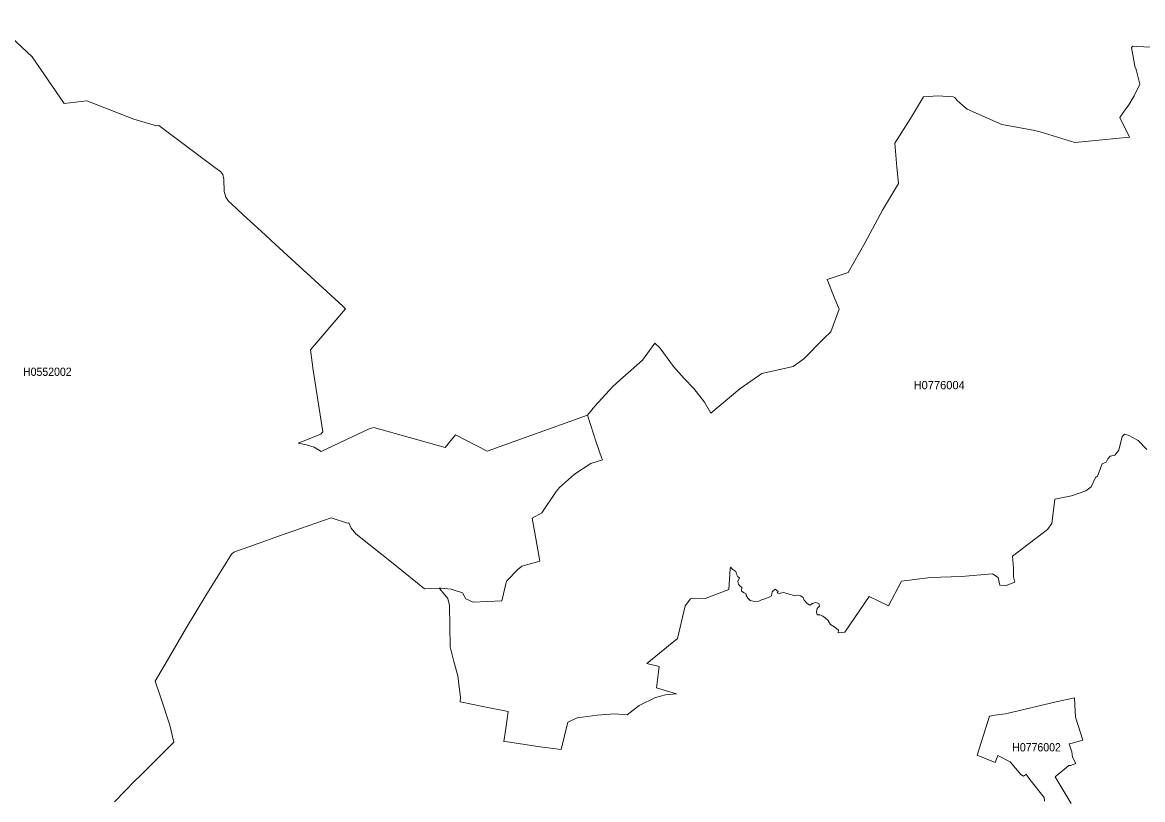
# Model space of a CAD drawing. Extents: x 369010 to 739155, y 6377141 to 6616555.
# Drawn here: x 481540 to 495056, y 6535866 to 6545240 of the extents above; entities that cross this region are included whole.
import ezdxf
from ezdxf.enums import TextEntityAlignment as Align

# ---------------------------------------------------------------- set-up
doc = ezdxf.new("R2010")
doc.units = 0
doc.header["$LTSCALE"] = 40
doc.layers.add('1', color=7, linetype='Continuous', lineweight=13)
doc.layers.add('2', color=7, linetype='Continuous')

msp = doc.modelspace()

# ---------------------------------------------------------------- linework, layer by layer
at = {"layer": '1'}
for points in [[(481210.5, 6545240.42), (481656.03, 6544823.35), (482042.65, 6544263.61), (482316.73, 6544293.24), (482884.24, 6544072.13), (483158.64, 6543992.19), (483185.29, 6543997.81), (483863.36, 6543488.72), (483932.87, 6543439.74), (483956.7, 6543407.79), (483970.28, 6543347.72), (483974.08, 6543202.73), (483993.78, 6543131.73), (484025.55, 6543085.23), (484063.12, 6543053.78), (484198.01, 6542922.87), (484336.7, 6542797.75), (484469.1, 6542677.75), (484540.93, 6542609.73), (485404.86, 6541815.81), (485437.47, 6541784.86), (485014.77, 6541289.18), (485046.05, 6541045.55), (485164.55, 6540302.44), (485140.39, 6540271.99), (484867.8, 6540164.08), (484967.11, 6540145.87), (485059.62, 6540116.75), (485145.19, 6540066.27), (485724.95, 6540337.2), (485781.39, 6540352.75), (486642.5, 6540112.94), (486764.81, 6540264.38), (487145.47, 6540070.74), (488358.12, 6540501.38), (488446, 6540613.09), (488664.63, 6540850.43), (488749.2, 6540924.74), (489020.13, 6541165.88), (489171.74, 6541370.44), (489229.17, 6541316.65), (489395, 6541091.9), (489522.44, 6540943.94), (489639.45, 6540825.43), (489769.54, 6540659.6), (489848.15, 6540526.7), (490194.55, 6540818.65), (490461.01, 6541005.17), (490838.69, 6541091.56), (490967.45, 6541180.94), (491211.41, 6541428.86), (491292.5, 6541509.13), (491396.61, 6541781.72), (491342.49, 6541904.52), (491249.8, 6542139.2), (491504.85, 6542223.94), (491709.9, 6542586.73), (491915.96, 6542974.01), (492109.1, 6543295.75), (492092.05, 6543494.19), (492068.22, 6543782.16), (492257.23, 6544082.06), (492411.31, 6544342.89), (492590.72, 6544352.99), (492700.12, 6544344.88), (492769.96, 6544342.89)], [(485046.05, 6541045.55), (485014.77, 6541289.18), (485437.47, 6541784.86), (485404.86, 6541815.81), (484540.93, 6542609.73), (484469.1, 6542677.75), (484336.7, 6542797.75), (484198.01, 6542922.87), (484063.12, 6543053.78), (484025.55, 6543085.23), (483993.78, 6543131.73), (483974.08, 6543202.73), (483970.28, 6543347.72), (483956.7, 6543407.79), (483932.87, 6543439.74), (483863.36, 6543488.72), (483185.29, 6543997.81), (483158.64, 6543992.19), (482884.24, 6544072.13), (482316.73, 6544293.24), (482042.65, 6544263.61), (481656.03, 6544823.35), (481210.5, 6545240.42)], [(492769.96, 6544342.89), (492791.97, 6544334.28), (492814.31, 6544304), (492888.13, 6544239.45), (492938.28, 6544193.77), (493357.5, 6544007.08), (493736, 6543941.38), (493818.59, 6543922.01), (494236.32, 6543793.75), (494898.17, 6543855.32), (494779.34, 6544094.14), (494812.61, 6544140.81), (494890.06, 6544244.58), (494952.46, 6544356.13), (495022.8, 6544496.97), (494974.31, 6544688.79), (494965.04, 6544694.42), (494921.18, 6544936.55), (494941.54, 6544954.92), (494977.62, 6544949.63), (495250.2, 6544939.2)], [(495250.2, 6544939.2), (494977.62, 6544949.63), (494941.54, 6544954.92), (494921.18, 6544936.55), (494965.04, 6544694.42), (494974.31, 6544688.79), (495022.8, 6544496.97), (494952.46, 6544356.13)], [(494952.46, 6544356.13), (494890.06, 6544244.58), (494812.61, 6544140.81), (494779.34, 6544094.14), (494898.17, 6543855.32), (494236.32, 6543793.75), (493818.59, 6543922.01), (493736, 6543941.38), (493357.5, 6544007.08), (492938.28, 6544193.77), (492888.13, 6544239.45), (492814.31, 6544304), (492791.97, 6544334.28), (492769.96, 6544342.89), (492700.12, 6544344.88), (492590.72, 6544352.99), (492411.31, 6544342.89), (492257.23, 6544082.06), (492068.22, 6543782.16), (492092.05, 6543494.19), (492109.1, 6543295.75), (491915.96, 6542974.01), (491709.9, 6542586.73), (491504.85, 6542223.94), (491249.8, 6542139.2), (491342.49, 6541904.52), (491396.61, 6541781.72), (491292.5, 6541509.13), (491211.41, 6541428.86), (490967.45, 6541180.94), (490838.69, 6541091.56), (490461.01, 6541005.17), (490194.55, 6540818.65), (489848.15, 6540526.7), (489769.54, 6540659.6), (489639.45, 6540825.43), (489522.44, 6540943.94), (489395, 6541091.9), (489229.17, 6541316.65), (489171.74, 6541370.44), (489020.13, 6541165.88), (488749.2, 6540924.74), (488664.63, 6540850.43), (488446, 6540613.09), (488358.12, 6540501.38)], [(482650.38, 6535839.46), (482781.46, 6535973.68), (482889.53, 6536082.26), (482967.98, 6536159.55), (483239.24, 6536431.8), (483368.01, 6536557.58), (483318.69, 6536762.48), (483206.31, 6537104.9), (483141.93, 6537293.74), (483317.03, 6537595.46), (483521.26, 6537941.36), (483751.15, 6538325.83), (484063.95, 6538824.49), (484089.11, 6538851.47), (484384.86, 6538954.41), (484630.14, 6539044.61), (484896.6, 6539134.81), (485263.86, 6539266.06), (485463.78, 6539200.35), (485477.19, 6539203.16), (485507.81, 6539140.6), (485564.41, 6539073.08), (485719.98, 6538947.96), (486033.28, 6538698.71), (486389.28, 6538407.75), (486567.7, 6538416.52), (486592.69, 6538417.68), (486712.84, 6538404.28), (486761.34, 6538389.55), (486851.53, 6538360.42), (486890.1, 6538285.61), (486979.64, 6538249.03), (487323.55, 6538261.78), (487382.47, 6538502.09), (487517.85, 6538643.26), (487567.34, 6538680.67), (487782.49, 6538743.39), (487721.92, 6539083.5), (487688.49, 6539260.1), (487808.64, 6539325.14), (487981.76, 6539583), (488021.81, 6539630), (488202.71, 6539789.88), (488397.18, 6539918.64), (488538.02, 6539963.99), (488530.9, 6539978.72), (488466.36, 6540166.07), (488358.12, 6540501.38), (487145.47, 6540070.74), (486764.81, 6540264.38), (486642.5, 6540112.94), (485781.39, 6540352.75), (485724.95, 6540337.2), (485145.19, 6540066.27), (485059.62, 6540116.75), (484967.11, 6540145.87), (484867.8, 6540164.08), (485140.39, 6540271.99), (485164.55, 6540302.44), (485046.05, 6541045.55)], [(488358.12, 6540501.38), (488466.36, 6540166.07), (488530.9, 6539978.72), (488538.02, 6539963.99), (488397.18, 6539918.64), (488202.71, 6539789.88), (488021.81, 6539630), (487981.76, 6539583), (487808.64, 6539325.14), (487688.49, 6539260.1), (487721.92, 6539083.5), (487782.49, 6538743.39), (487567.34, 6538680.67), (487517.85, 6538643.26), (487382.47, 6538502.09), (487323.55, 6538261.78), (486979.64, 6538249.03), (486890.1, 6538285.61), (486851.53, 6538360.42), (486761.34, 6538389.55), (486712.84, 6538404.28), (486592.69, 6538417.68), (486567.7, 6538416.52), (486570.34, 6538413.38), (486575.97, 6538406.59), (486671.63, 6538293.22), (486693.15, 6538208.65), (486700.43, 6537708.17), (486743.3, 6537533.56), (486791.62, 6537358.95), (486808.01, 6537221.25), (486824.39, 6537104.9), (486823.23, 6537046.98), (487137.03, 6536980.28), (487400.02, 6536927.15), (487376.35, 6536752.38), (487361.78, 6536644.8), (487347.72, 6536567.84), (487391.08, 6536561.39), (487788.45, 6536503.46), (488038.53, 6536469.7), (488122.61, 6536798.89), (488232.5, 6536852.35), (488474.8, 6536885.94), (488684.16, 6536899.35), (488838.41, 6536886.6), (488981.41, 6536999.48), (489179.35, 6537097.62), (489300.5, 6537131.05), (489432.57, 6537142.31), (489192.26, 6537214.96), (489224.03, 6537471.5), (489073.26, 6537508.57), (489443.49, 6537807.3), (489536.01, 6538204.02), (489599.56, 6538288.75), (489776.82, 6538291.4), (490062.48, 6538399.81), (490080.85, 6538651.04), (490083, 6538670.74), (490112.63, 6538640.45), (490147.05, 6538619.27), (490154.99, 6538585.01), (490170.88, 6538553.23), (490192.07, 6538539.99), (490173.53, 6538494.97), (490178.83, 6538465.84), (490192.07, 6538449.96), (490221.03, 6538423.64), (490215.07, 6538381.77), (490246.68, 6538361.74), (490270.68, 6538346.85), (490273.16, 6538327.81), (490293.19, 6538296.86), (490320.83, 6538267.74), (490374.12, 6538255.82), (490423.61, 6538257.81), (490458.36, 6538273.86), (490496.26, 6538288.75), (490540.78, 6538303.82), (490577.69, 6538323.84), (490586.13, 6538373.33), (490623.04, 6538402.46), (490660.11, 6538375.98), (490645.38, 6538359.76), (490671.86, 6538353.8), (490703.81, 6538360.75), (490725.32, 6538364.72), (490792.52, 6538345.85), (490850.77, 6538328.81), (490890, 6538331.79), (490927.07, 6538323.84), (490962.16, 6538303.82), (490973.41, 6538269.72), (491007.34, 6538232.81), (491041.43, 6538210.8), (491072.71, 6538230.5), (491107.14, 6538243.74), (491149.34, 6538233.15), (491155.47, 6538200.87)], [(491155.47, 6538200.87), (491128.16, 6538172.41), (491123.03, 6538132.68), (491128.16, 6538092.96), (491164.9, 6538094.78), (491196.51, 6538079.72), (491226.8, 6538058.87), (491257.09, 6538031.73), (491290.85, 6537977.77), (491330.07, 6537954.77), (491361.52, 6537931.76), (491384.85, 6537907.76), (491381.88, 6537876.48), (491461.32, 6537885.75), (491758.56, 6538315.24), (491991.76, 6538203.52), (492145.84, 6538502.25), (492495.88, 6538546.28), (492870.75, 6538555.22), (493243.46, 6538589.14), (493312.48, 6538546.44), (493332.67, 6538453.27), (493411.12, 6538447.8), (493512.91, 6538488.85), (493497.68, 6538554.39), (493497.68, 6538658.99), (493487.09, 6538803.64), (493910.28, 6539125.21), (493961.26, 6539197.54), (493998.66, 6539489.49), (494196.93, 6539529.7), (494371.21, 6539588.62), (494435.42, 6539639.6), (494486.4, 6539751.98), (494513.21, 6539768.19), (494566.67, 6539915.49), (494615, 6539936.84), (494636.35, 6539977.06), (494665.81, 6540009.33), (494722.08, 6540019.93), (494770.4, 6540078.85), (494807.81, 6540245.01), (494837.27, 6540274.47), (494882.95, 6540263.71), (495000.79, 6540196.85), (495107.87, 6540089.6)], [(495107.87, 6540089.6), (495000.79, 6540196.85), (494882.95, 6540263.71), (494837.27, 6540274.47), (494807.81, 6540245.01), (494770.4, 6540078.85), (494722.08, 6540019.93), (494665.81, 6540009.33), (494636.35, 6539977.06), (494615, 6539936.84), (494566.67, 6539915.49), (494513.21, 6539768.19), (494486.4, 6539751.98), (494435.42, 6539639.6), (494371.21, 6539588.62), (494196.93, 6539529.7), (493998.66, 6539489.49), (493961.26, 6539197.54), (493910.28, 6539125.21), (493487.09, 6538803.64), (493497.68, 6538658.99), (493497.68, 6538554.39), (493512.91, 6538488.85), (493411.12, 6538447.8), (493332.67, 6538453.27), (493312.48, 6538546.44), (493243.46, 6538589.14), (492870.75, 6538555.22), (492495.88, 6538546.28), (492145.84, 6538502.25), (491991.76, 6538203.52), (491758.56, 6538315.24), (491461.32, 6537885.75)], [(491461.32, 6537885.75), (491381.88, 6537876.48), (491384.85, 6537907.76), (491361.52, 6537931.76), (491330.07, 6537954.77), (491290.85, 6537977.77), (491257.09, 6538031.73), (491226.8, 6538058.87), (491196.51, 6538079.72), (491164.9, 6538094.78), (491128.16, 6538092.96), (491123.03, 6538132.68), (491128.16, 6538172.41), (491155.47, 6538200.87), (491149.34, 6538233.15), (491107.14, 6538243.74), (491072.71, 6538230.5), (491041.43, 6538210.8), (491007.34, 6538232.81), (490973.41, 6538269.72), (490962.16, 6538303.82), (490927.07, 6538323.84), (490890, 6538331.79), (490850.77, 6538328.81), (490792.52, 6538345.85), (490725.32, 6538364.72), (490703.81, 6538360.75), (490671.86, 6538353.8), (490645.38, 6538359.76), (490660.11, 6538375.98), (490623.04, 6538402.46), (490586.13, 6538373.33), (490577.69, 6538323.84), (490540.78, 6538303.82), (490496.26, 6538288.75), (490458.36, 6538273.86), (490423.61, 6538257.81), (490374.12, 6538255.82), (490320.83, 6538267.74), (490293.19, 6538296.86), (490273.16, 6538327.81), (490270.68, 6538346.85), (490246.68, 6538361.74), (490215.07, 6538381.77), (490221.03, 6538423.64), (490192.07, 6538449.96), (490178.83, 6538465.84), (490173.53, 6538494.97), (490192.07, 6538539.99), (490170.88, 6538553.23), (490154.99, 6538585.01), (490147.05, 6538619.27), (490112.63, 6538640.45), (490083, 6538670.74), (490080.85, 6538651.04), (490062.48, 6538399.81), (489776.82, 6538291.4), (489599.56, 6538288.75), (489536.01, 6538204.02), (489443.49, 6537807.3), (489073.26, 6537508.57), (489224.03, 6537471.5), (489192.26, 6537214.96), (489432.57, 6537142.31), (489300.5, 6537131.05), (489179.35, 6537097.62), (488981.41, 6536999.48), (488838.41, 6536886.6), (488684.16, 6536899.35), (488474.8, 6536885.94), (488232.5, 6536852.35), (488122.61, 6536798.89), (488038.53, 6536469.7), (487788.45, 6536503.46), (487391.08, 6536561.39), (487347.72, 6536567.84), (487361.78, 6536644.8), (487376.35, 6536752.38), (487400.02, 6536927.15), (487137.03, 6536980.28), (486823.23, 6537046.98), (486824.39, 6537104.9), (486808.01, 6537221.25), (486791.62, 6537358.95), (486743.3, 6537533.56), (486700.43, 6537708.17), (486693.15, 6538208.65), (486671.63, 6538293.22), (486575.97, 6538406.59), (486570.34, 6538413.38), (486567.7, 6538416.52), (486389.28, 6538407.75), (486033.28, 6538698.71), (485719.98, 6538947.96), (485564.41, 6539073.08), (485507.81, 6539140.6), (485477.19, 6539203.16), (485463.78, 6539200.35), (485263.86, 6539266.06), (484896.6, 6539134.81)], [(484896.6, 6539134.81), (484630.14, 6539044.61), (484384.86, 6538954.41), (484089.11, 6538851.47), (484063.95, 6538824.49), (483751.15, 6538325.83), (483521.26, 6537941.36), (483317.03, 6537595.46), (483141.93, 6537293.74), (483206.31, 6537104.9), (483318.69, 6536762.48), (483368.01, 6536557.58), (483239.24, 6536431.8), (482967.98, 6536159.55), (482889.53, 6536082.26), (482781.46, 6535973.68), (482650.38, 6535839.46)], [(493871.72, 6535848.56), (493868.41, 6535892.09), (493695.13, 6536109.89), (493657.22, 6536161.37), (493656.23, 6536170.97), (493620.15, 6536147.79), (493584.9, 6536169.81), (493459.94, 6536320.58), (493307.68, 6536396.38), (493276.4, 6536315.12), (493058.27, 6536403.17), (493210.36, 6536873.86), (493303.05, 6536886.77), (493403.34, 6536900.18), (494013.22, 6537044.99), (494234.01, 6537091.66), (494240.13, 6537008.75), (494244.93, 6536861.94), (494336.12, 6536582.41), (494291.93, 6536572.48), (494221.76, 6536549.47), (494171.45, 6536537.72), (494200.91, 6536443.05), (494209.68, 6536378.18), (494252.21, 6536301.88), (494186.67, 6536275.4), (494165.32, 6536279.2), (494000.48, 6536141.17), (494193.46, 6535819.27)], [(494193.46, 6535819.27), (494000.48, 6536141.17), (494165.32, 6536279.2), (494186.67, 6536275.4), (494252.21, 6536301.88), (494209.68, 6536378.18), (494200.91, 6536443.05), (494171.45, 6536537.72), (494221.76, 6536549.47), (494291.93, 6536572.48), (494336.12, 6536582.41), (494244.93, 6536861.94), (494240.13, 6537008.75), (494234.01, 6537091.66), (494013.22, 6537044.99), (493403.34, 6536900.18), (493303.05, 6536886.77), (493210.36, 6536873.86), (493058.27, 6536403.17), (493276.4, 6536315.12), (493307.68, 6536396.38), (493459.94, 6536320.58), (493584.9, 6536169.81), (493620.15, 6536147.79), (493656.23, 6536170.97), (493657.22, 6536161.37), (493695.13, 6536109.89), (493868.41, 6535892.09), (493871.72, 6535848.56)]]:
    msp.add_lwpolyline(points, dxfattribs=at)

# ---------------------------------------------------------------- texts
at = {"layer": '2', "width": 0.95}
for s, p in [('H0552002', (481840.51, 6540976.46)), ('H0776002', (493776.39, 6536447.26))]:
    msp.add_text(s, height=100, dxfattribs=at).set_placement(p, align=Align.CENTER)
at = {"layer": '2'}
msp.add_text('H0776004', height=100, dxfattribs=at).set_placement((492601.62, 6540815.34), align=Align.CENTER)

doc.saveas('drawing.dxf')
